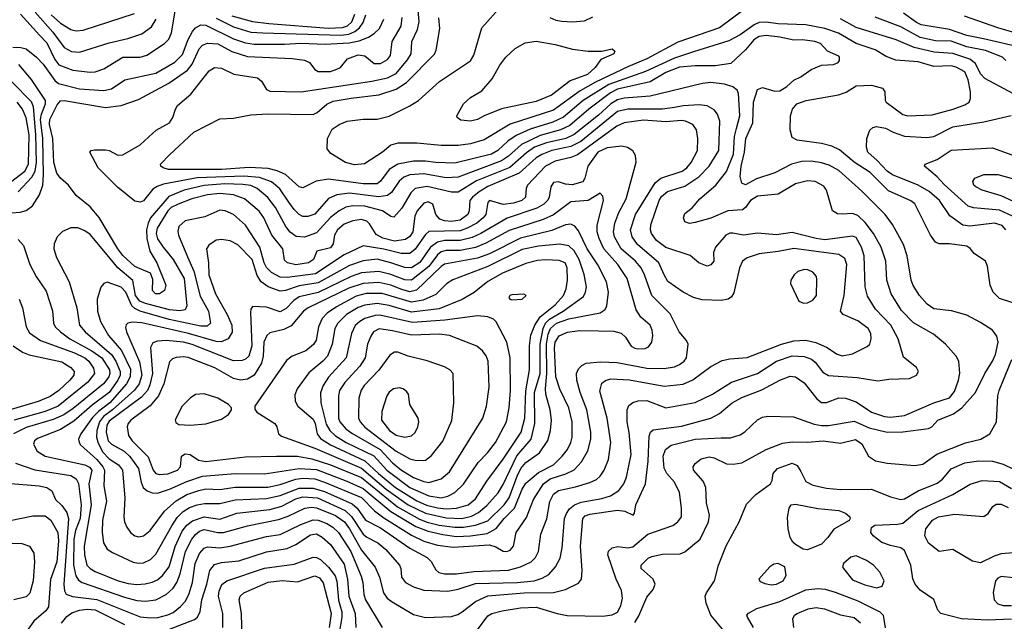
# Model space of a CAD drawing. Extents: x 1173029 to 1307123, y 522559 to 678521.
# Tile 552 of 623: x 1215488 to 1221182, y 662100 to 665582. Entities that reach past the tile are written whole.
import ezdxf

# ---------------------------------------------------------------- set-up
doc = ezdxf.new("R2010")
doc.units = 0

msp = doc.modelspace()

# ---------------------------------------------------------------- linework, layer by layer
at = {"layer": '0CON10XD'}
for points in [[(1217731.3, 665348.7), (1217751.9, 665385), (1217756.4, 665455), (1217788.6, 665525), (1217798.5, 665571.5), (1217784.4, 665725.6)], [(1215493.9, 665613.9), (1215602.8, 665492.8), (1215645, 665447.8), (1215691.1, 665351.1), (1215715, 665320.4), (1215795, 665288.9), (1215895, 665277.5), (1215925, 665280.3), (1215975, 665298.2), (1216085, 665365.3), (1216185, 665365.3), (1216224.2, 665375.8), (1216325, 665443.5), (1216350.6, 665469.4), (1216366.5, 665505), (1216390.8, 665655)], [(1219678.5, 665641.5), (1219535.6, 665535), (1219295, 665451.6), (1219115, 665356.1), (1219008.4, 665311.6), (1218819.2, 665220.8), (1218729.2, 665170.8), (1218575, 665057.9), (1218325, 664977.5), (1218175, 664887.1), (1218095, 664864.2), (1218025, 664854.2), (1217925, 664853.4), (1217785, 664867.9), (1217675, 664867.8), (1217634.6, 664855.4), (1217586.9, 664815), (1217482.7, 664747.3), (1217425, 664742.3), (1217372, 664755), (1217288.3, 664808.3), (1217267.1, 664835), (1217268.6, 664895), (1217295, 664947.5), (1217335, 664975.6), (1217382.5, 664995), (1217475, 665005.6), (1217555, 665006.9), (1217625, 665024.4), (1217745, 665082.5), (1217794.3, 665115), (1217915.7, 665225), (1218095.3, 665344.7), (1218115, 665376.2), (1218160, 665535), (1218275, 665661.9)], [(1215465, 663014.7), (1215575, 662977.8), (1215785, 662943.3), (1215814.7, 662925), (1215828.3, 662898.3), (1215843.3, 662775), (1215838.2, 662695), (1215810.7, 662625), (1215802.3, 662575), (1215800.4, 662425), (1215812.5, 662362.5), (1215828.4, 662338.4), (1215848.9, 662325), (1216095, 662239.6), (1216165, 662220.2), (1216215, 662216.8), (1216275, 662225.3), (1216335, 662256), (1216375, 662291.1), (1216397.1, 662325), (1216416.3, 662375), (1216447.9, 662505), (1216483, 662575), (1216505, 662603.5), (1216528, 662622), (1216555, 662632.5), (1216635, 662614), (1216666.2, 662615), (1216805, 662652.2), (1216985, 662689.1), (1217041.1, 662708.9), (1217137.5, 662755), (1217175, 662760.7), (1217205, 662757.2), (1217315, 662713), (1217366.3, 662675), (1217395.3, 662635.3), (1217465, 662512.9), (1217543.6, 662413.6), (1217570, 662355), (1217592.3, 662265), (1217614.3, 662234.3), (1217642, 662212), (1217765, 662140.5), (1217835, 662121.5), (1217985, 662128.5), (1218021.2, 662138.8), (1218047.8, 662155), (1218125, 662215.3), (1218195, 662248.1), (1218405, 662264.8), (1218575, 662266.9), (1218644, 662285), (1218719.3, 662320.7), (1218737.1, 662345), (1218741.8, 662395), (1218730.8, 662535), (1218744.2, 662695), (1218759, 662711), (1218785, 662720.9), (1218945, 662743), (1218987.6, 662737.6), (1219035.6, 662714.4), (1219044.1, 662725.9), (1219051.5, 662775), (1219106.7, 662895), (1219122.2, 663027.8), (1219128.7, 663171.3), (1219136, 663194), (1219151.6, 663208.4), (1219315, 663230.5), (1219484.3, 663275.7), (1219535, 663303.8), (1219609.5, 663365), (1219664.8, 663395.2), (1219779.9, 663440.1), (1219885, 663496), (1219945, 663518.9), (1219975, 663514.6), (1220025, 663480.5), (1220098, 663388), (1220125, 663367.1), (1220155, 663366.2), (1220225, 663392.9), (1220265, 663390.9), (1220325, 663370.9), (1220415, 663311.2), (1220490, 663285), (1220525, 663282.2), (1220605, 663292.2), (1220775, 663365.3), (1220865, 663392.9), (1220895, 663430.6), (1220918, 663495), (1220925.4, 663535.4), (1220918.6, 663605), (1220904.5, 663634.5), (1220843.1, 663705), (1220772.3, 663762.3), (1220658.2, 663828.2), (1220588.7, 663898.7), (1220528, 663995), (1220504, 664075), (1220496.6, 664185), (1220470.6, 664265), (1220425.2, 664345.2), (1220377.5, 664407.5), (1220335, 664447.8), (1220305, 664459.6), (1220244.5, 664455.5), (1220217.6, 664457.6), (1220188.8, 664475), (1220154.4, 664595), (1220139.2, 664619.2), (1220088.8, 664645), (1220045, 664650), (1219975, 664632.7), (1219875, 664572.3), (1219755, 664560), (1219715.5, 664535), (1219685, 664494.2), (1219668.3, 664481.7), (1219584.2, 664475.8), (1219485, 664433.8), (1219395, 664407.5), (1219362.5, 664402.5), (1219335, 664412.5), (1219326.7, 664435), (1219335, 664460), (1219376.6, 664493.4), (1219421.1, 664545), (1219514.8, 664625.2), (1219576.1, 664703.9), (1219615.4, 664804.6), (1219621.2, 664905), (1219633, 664953), (1219652.7, 665025), (1219645.5, 665155), (1219637.8, 665175), (1219613.4, 665193.4), (1219565, 665209.1), (1219485, 665218.1), (1219436.6, 665213.4), (1219135, 665138.4), (1218985, 665128.7), (1218945, 665118.8), (1218907.4, 665095), (1218835, 665028.7), (1218695, 664916.8), (1218647.3, 664895), (1218535, 664869.3), (1218466, 664844), (1218418.3, 664811.7), (1218322.9, 664727.1), (1218130.1, 664649.9), (1218025, 664583.3), (1217985.8, 664584.2), (1217845, 664616.7), (1217775, 664605.3), (1217749.9, 664580.1), (1217698.8, 664491.2), (1217651.2, 664438.8), (1217635, 664442.5), (1217586.1, 664476.1), (1217485, 664502), (1217415, 664504.8), (1217375, 664497.9), (1217335, 664476.4), (1217285, 664437.4), (1217205, 664347.8), (1217135, 664322.6), (1217087.1, 664327.1), (1217052, 664352), (1217027.7, 664385), (1216967.7, 664495), (1216922.8, 664552.8), (1216861.8, 664605), (1216825, 664621.9), (1216778.9, 664628.9), (1216675, 664631.9), (1216555, 664622.5), (1216438.5, 664595), (1216350.7, 664559.3), (1216245.6, 664434.4), (1216230.8, 664405), (1216221.9, 664365), (1216223.4, 664315), (1216241.6, 664241.6), (1216281.5, 664175), (1216332.9, 664045), (1216325.8, 664015), (1216296.7, 663995), (1216274, 663995), (1216255.6, 664015), (1216258.2, 664078.2), (1216245.3, 664115.3), (1216155, 664153.9), (1216085, 664216.9), (1216055.2, 664255), (1215947.2, 664437.2), (1215895, 664498.1), (1215814.7, 664564.7), (1215771.5, 664625), (1215725, 664665.4), (1215704, 664694), (1215685.9, 664755), (1215679.8, 664895), (1215661.6, 664975), (1215663, 665005), (1215705, 665090), (1215725, 665111.9), (1215745, 665113.3), (1215985, 665074.1), (1216075, 665084.6), (1216175, 665120.7), (1216351.5, 665215), (1216459.5, 665290.5), (1216485.4, 665324.6), (1216526.2, 665413.8), (1216545.7, 665434.3), (1216575, 665445.7), (1216635, 665442.4), (1216715, 665398.5), (1216805, 665369.3), (1217065, 665356.7), (1217135, 665348), (1217164.7, 665334.7), (1217195, 665293.1), (1217215, 665282.5), (1217285, 665282.7), (1217323.3, 665295), (1217343.3, 665305), (1217384, 665355), (1217445, 665378.2), (1217485, 665372.9), (1217537.7, 665327.8), (1217575, 665328.1), (1217615, 665351.8), (1217633.3, 665375), (1217641.6, 665455), (1217693.8, 665545), (1217699.8, 665595)], [(1215578.1, 665625), (1215679.7, 665509.7), (1215745, 665420.5), (1215788.2, 665398.2), (1215835, 665394.7), (1216005, 665448.4), (1216113.1, 665473.1), (1216195, 665500), (1216250.2, 665539.8), (1216278.4, 665585)], [(1215670, 665610), (1215725, 665560.9), (1215785, 665525.8), (1215815, 665517.5), (1215855, 665521.4), (1216152, 665618)], [(1216625, 665589.8), (1216725, 665541.2), (1216825, 665510.5), (1216894.9, 665504.9), (1217345, 665491.7), (1217391.5, 665498.5), (1217426.5, 665513.5), (1217452.8, 665535), (1217474.4, 665565), (1217490.3, 665609.7)], [(1216714.5, 665604.5), (1216835, 665572.3), (1216929.2, 665559.2), (1217275, 665533.6), (1217355, 665536.2), (1217385, 665546.2), (1217409.7, 665570.3), (1217427, 665613)], [(1218553.8, 665593.8), (1218588.6, 665578.6), (1218624.1, 665574.1), (1218685, 665569.7), (1218754.2, 665575.8), (1218802, 665598)], [(1221191.4, 665345), (1221171.9, 665365), (1221072.8, 665402.8), (1220965, 665425.5), (1220875, 665457.5), (1220785, 665460.2), (1220695, 665479), (1220585, 665539.8), (1220436.5, 665596.5)], [(1221295, 665416.2), (1221061.9, 665471.9), (1220965, 665489.7), (1220865, 665525.9), (1220702.5, 665552.5), (1220675, 665565.3), (1220599.1, 665619.1)], [(1221284.2, 665494.2), (1221144.1, 665534.1), (1220952.4, 665602.4)], [(1215447.7, 665422.3), (1215495, 665421.4), (1215525, 665413.1), (1215585, 665365.6), (1215625, 665324.5), (1215690.9, 665230.9), (1215713.4, 665213.4), (1215835, 665182.6), (1215975, 665171.9), (1216018.6, 665181.4), (1216096.4, 665233.6), (1216275, 665272.1), (1216385, 665335.7), (1216429.9, 665380.1), (1216462.5, 665467.5), (1216487, 665513), (1216505, 665535.5), (1216535, 665552), (1216565, 665549.7), (1216725, 665471.7), (1216795, 665447.3), (1216845, 665441), (1217019, 665441), (1217114.5, 665445.5), (1217255, 665439.6), (1217392.9, 665447.1), (1217450.7, 665459.3), (1217505, 665481.1), (1217538, 665502), (1217568.5, 665531.5), (1217594.2, 665585)], [(1217895, 664754.8), (1217835, 664763.6), (1217765, 664763.6), (1217674.5, 664745.5), (1217625.2, 664714.8), (1217575, 664646.9), (1217555, 664632.2), (1217475, 664631.5), (1217275, 664659.1), (1217202.1, 664647.9), (1217125, 664608.5), (1217105, 664615.5), (1217025.5, 664685.5), (1216977.1, 664707.1), (1216925, 664720.7), (1216816.1, 664726.1), (1216655.4, 664715.4), (1216348.8, 664715), (1216318, 664725), (1216304.2, 664735), (1216302.5, 664745), (1216355, 664800.6), (1216495, 664931.5), (1216645, 665008.2), (1216725, 665011.5), (1216825, 665031.5), (1216923, 665037), (1217185, 665034), (1217209.1, 665045), (1217265, 665093.6), (1217300.3, 665109.7), (1217405, 665128.4), (1217565, 665146.1), (1217665, 665180.7), (1217725, 665218.8), (1217887.6, 665382.4), (1217896.5, 665405), (1217918.5, 665531.5), (1217912.2, 665592.2)], [(1221232.4, 663942.4), (1221155, 663967.5), (1221117.5, 664005), (1221101.1, 664045), (1221085.7, 664155.7), (1221073.6, 664185), (1221008.2, 664228.2), (1220985, 664257.8), (1220965, 664271.5), (1220865.6, 664284.4), (1220805, 664284), (1220784.5, 664294.5), (1220755, 664334), (1220665, 664517.1), (1220642.7, 664532.7), (1220512.4, 664592.4), (1220406.9, 664696.9), (1220315, 664757.8), (1220229.1, 664829.1), (1220185, 664850.4), (1220125.9, 664865.9), (1219985, 664885.6), (1219955, 664900.8), (1219944.6, 664944.6), (1219946.5, 665025), (1219956.9, 665065), (1219982.5, 665095), (1220036.4, 665113.6), (1220223.3, 665146.8), (1220268.5, 665161.5), (1220325, 665198.5), (1220415, 665203.9), (1220477.5, 665185), (1220491.4, 665165), (1220494.2, 665115.8), (1220500, 665105), (1220595, 665032.5), (1220625, 665025.8), (1220765, 665030.8), (1220885.9, 665064.1), (1220955, 665089.2), (1220980, 665105), (1220986.9, 665125), (1220987.8, 665165), (1220974.2, 665234.3), (1220955, 665279.3), (1220905, 665306.5), (1220875, 665313.9), (1220775, 665310.7), (1220685, 665337.8), (1220555, 665347.1), (1220499.4, 665369.4), (1220435, 665406.8), (1220325, 665443.8), (1220223.1, 665503.1), (1220145, 665531.3), (1220035, 665553), (1219875, 665558.6), (1219805, 665568.4), (1219765, 665565.3), (1219735, 665551.8), (1219655.2, 665494.9), (1219589.5, 665460.5), (1219385.3, 665395.3), (1219275, 665359), (1219108.2, 665281.8), (1218895, 665207.7), (1218747, 665115), (1218632.8, 665017.2), (1218571.7, 664988.3), (1218440.9, 664949.1), (1218358.8, 664911.2), (1218311.7, 664878.3), (1218254.1, 664825), (1218216.9, 664803.1), (1218005, 664752.4), (1217895, 664754.8)], [(1221235, 665153.3), (1221070.6, 665240.6), (1221045, 665267.7), (1221015, 665328.9), (1220982.6, 665352.6), (1220885, 665386.9), (1220776.4, 665393.6), (1220661.1, 665421.1), (1220556.7, 665465), (1220325, 665536.3), (1220235, 665586.7)], [(1218135, 662051.2), (1218195, 662131.1), (1218219.2, 662145), (1218278.2, 662161.8), (1218385, 662178.2), (1218475, 662182.4), (1218596, 662145), (1218655, 662134.7), (1218860.7, 662130.7), (1218915, 662138.4), (1218945, 662153.8), (1218965, 662189.2), (1218975.3, 662235), (1218969.2, 662279.3), (1218938.2, 662345), (1218890, 662485), (1218893.2, 662506.8), (1218915.5, 662524.5), (1218947.4, 662532.6), (1219005.4, 662525.4), (1219035, 662530.4), (1219121.1, 662605), (1219266, 662655), (1219295, 662675.7), (1219315.4, 662704.6), (1219316.4, 662755), (1219303.5, 662845), (1219274.6, 662905), (1219230.4, 662955), (1219215, 662986.2), (1219208.9, 663055), (1219222.3, 663095), (1219255, 663120.4), (1219395, 663153.8), (1219545, 663162), (1219598.6, 663161.4), (1219655, 663178.9), (1219682.4, 663197.6), (1219755, 663266.9), (1219785, 663281.9), (1219815, 663286.9), (1219963.4, 663283.4), (1220081.9, 663241.9), (1220125, 663232.7), (1220165, 663233.5), (1220315, 663257.9), (1220400.5, 663220.5), (1220505, 663195.6), (1220595, 663196.1), (1220744.6, 663215.4), (1220763.9, 663226.1), (1220798.5, 663265), (1220889.1, 663300.9), (1220937.1, 663335), (1221015.3, 663425), (1221070.7, 663535), (1221115, 663605.6), (1221131.5, 663645), (1221146.4, 663715), (1221139.8, 663749.8), (1221114.5, 663784.5), (1221045, 663830), (1220965, 663871.4), (1220877.4, 663897.4), (1220775, 663908.5), (1220736, 663936), (1220691.1, 663985), (1220655, 664044.2), (1220644.7, 664074.7), (1220620.7, 664215), (1220600.1, 664280.1), (1220535, 664397.1), (1220492.5, 664455), (1220359.3, 664589.3), (1220225, 664708.2), (1220169.2, 664739.2), (1220125, 664753.2), (1220065, 664762.9), (1220011.2, 664761.2), (1219951.9, 664745), (1219855, 664694.7), (1219748.5, 664661.5), (1219685, 664626.9), (1219665, 664635.6), (1219655.3, 664675.3), (1219660.5, 664735), (1219680.8, 664815), (1219686.9, 664895), (1219729.1, 664985), (1219732.6, 665105), (1219755, 665177.5), (1219785, 665190.3), (1219855, 665167.9), (1219885, 665170.8), (1219924.7, 665195.3), (1219965, 665231.9), (1220005, 665251.4), (1220065.8, 665294.2), (1220125, 665318.8), (1220195, 665322), (1220222.5, 665335), (1220228.8, 665345), (1220230, 665365), (1220225, 665371.2), (1220160, 665400), (1220118.8, 665445), (1220086.5, 665456.5), (1220015.3, 665465.3), (1219965, 665462.7), (1219885, 665481.6), (1219805, 665490.5), (1219765, 665484.8), (1219734.2, 665465), (1219685, 665406.7), (1219600.9, 665329.1), (1219510, 665315), (1219395.2, 665315.2), (1219305, 665307.4), (1219225, 665275.6), (1219135, 665221.5), (1218945, 665180.1), (1218905, 665159.2), (1218778.9, 665065), (1218670.6, 664969.4), (1218616.4, 664945), (1218498.2, 664911.8), (1218390.5, 664859.5), (1218315, 664792.2), (1218275, 664764.8), (1218025, 664670.4), (1217955, 664667.4), (1217825, 664689.8), (1217745, 664684), (1217710.4, 664669.6), (1217682, 664648), (1217638.1, 664581.9), (1217615.2, 664564.8), (1217565, 664557.7), (1217395, 664578.3), (1217321.7, 664568.3), (1217273.4, 664546.6), (1217195, 664456.8), (1217155, 664443.8), (1217125, 664443.6), (1217105, 664453.8), (1217075, 664482.5), (1217045, 664526.1), (1216993.2, 664603.2), (1216943.6, 664643.6), (1216875, 664667.9), (1216785, 664676.4), (1216515, 664665.8), (1216320.9, 664629.1), (1216282.7, 664617.3), (1216258.3, 664601.7), (1216205, 664533.5), (1216185, 664525.6), (1216155, 664531.4), (1216053, 664613), (1215941.2, 664725), (1215893.3, 664815), (1215902.5, 664825), (1215920.5, 664829.5), (1215985, 664828.1), (1216005, 664824.2), (1216055, 664797.5), (1216085, 664799.4), (1216185, 664858.5), (1216235, 664904.5), (1216276.9, 664943.1), (1216355, 664984.4), (1216374.4, 665015), (1216389.4, 665065), (1216401.4, 665085), (1216478.7, 665151.3), (1216585, 665286), (1216615.5, 665304.5), (1216655, 665301.5), (1216727.1, 665267.1), (1216864, 665245), (1216886.7, 665226.7), (1216915, 665178.1), (1216935, 665168.8), (1217116.4, 665163.6), (1217525, 665225.2), (1217615, 665246.1), (1217665, 665270.5), (1217731.3, 665348.7)], [(1218095, 664994.5), (1218040.3, 665000.3), (1218017.5, 665015), (1218016.7, 665025), (1218054.3, 665095), (1218095, 665131.5), (1218160.5, 665169.5), (1218219.8, 665240.2), (1218265, 665318), (1218300, 665365), (1218353.9, 665416.1), (1218411.4, 665448.6), (1218475, 665456.9), (1218585, 665439.2), (1218685, 665410.5), (1218775, 665400), (1218855, 665398.8), (1218915, 665413.3), (1218929.3, 665399.3), (1218925, 665384), (1218848.3, 665351.7), (1218816.7, 665305), (1218771.8, 665265), (1218672.5, 665227.5), (1218564.5, 665145), (1218475, 665108.2), (1218275, 665066.8), (1218174, 665026), (1218135, 665003.8), (1218095, 664994.5)], [(1215395, 664460), (1215491.8, 664468.2), (1215525, 664477.8), (1215561.4, 664505), (1215602.3, 664567.7), (1215621.2, 664625), (1215626.8, 664683.2), (1215621.6, 664895), (1215608.6, 665005), (1215614.1, 665035.9), (1215637.2, 665095), (1215637.2, 665115), (1215556.2, 665236.2), (1215483.3, 665323.3)], [(1215478.8, 664585), (1215559.4, 664670.6), (1215578.1, 664705), (1215585.5, 664755), (1215582.3, 664917.7), (1215568.2, 665078.2), (1215557.1, 665107.1), (1215442.9, 665222.9)], [(1215435, 664642), (1215517.8, 664705), (1215539.4, 664745), (1215542.6, 664915), (1215525, 665014.4), (1215504.4, 665064.4), (1215473.4, 665105)], [(1217965, 662274.7), (1218025, 662285.9), (1218125, 662319), (1218365, 662325.2), (1218463.8, 662335), (1218510.3, 662349.7), (1218548.2, 662371.8), (1218587.7, 662415), (1218613.4, 662465), (1218626.4, 662525), (1218639.5, 662695), (1218650.3, 662725), (1218668.6, 662751.4), (1218695.9, 662774.1), (1218735, 662790.5), (1218855, 662810.5), (1218905, 662826.9), (1218952.7, 662857.3), (1218982, 662895), (1218997.2, 662935), (1219025.3, 663065), (1219013.3, 663193.3), (1219001.2, 663255), (1219001.5, 663325), (1219011.6, 663348.4), (1219035, 663367.1), (1219065, 663376.1), (1219115, 663378.2), (1219225, 663336), (1219395, 663366.7), (1219495.6, 663415), (1219604.4, 663485), (1219755, 663535.3), (1219865, 663605.3), (1219955, 663636.9), (1220025, 663632.2), (1220066.8, 663616.8), (1220089.2, 663599.2), (1220132.7, 663542.7), (1220165, 663522.7), (1220331.9, 663511.9), (1220451.2, 663491.2), (1220515, 663502.5), (1220635, 663506.2), (1220675, 663523.8), (1220685.8, 663545), (1220675, 663570), (1220599.5, 663629.5), (1220567.9, 663735), (1220526.5, 663815), (1220437, 663907), (1220391.5, 663981.5), (1220378.2, 664035), (1220371.8, 664215), (1220356.4, 664265), (1220325, 664320.9), (1220305, 664328.9), (1220145, 664308), (1220094.2, 664315), (1219955, 664350.3), (1219865, 664335.9), (1219755, 664346.8), (1219674.7, 664334.7), (1219612.8, 664347.2), (1219595, 664346.2), (1219572.9, 664335), (1219512.5, 664265), (1219500, 664235), (1219502.5, 664185), (1219485, 664162.5), (1219465, 664155.8), (1219415, 664174), (1219366.6, 664216.6), (1219225, 664264.1), (1219171.1, 664305), (1219141.3, 664345), (1219136, 664365), (1219138.7, 664395), (1219186.5, 664535), (1219200.5, 664559.5), (1219235, 664587.5), (1219335, 664619.3), (1219415, 664672.1), (1219474.7, 664735), (1219531.3, 664825), (1219537.3, 664995), (1219524.7, 665034.7), (1219505, 665061.1), (1219465, 665082.9), (1219418.4, 665088.4), (1219325, 665084), (1219274.3, 665074.3), (1219205, 665063.8), (1219006.1, 665063.9), (1218945, 665049.8), (1218733.3, 664876.7), (1218675, 664847.9), (1218565.4, 664824.6), (1218507.6, 664802.4), (1218475, 664781.9), (1218377.1, 664692.9), (1218195, 664615.9), (1218145, 664585.6), (1218106.2, 664555), (1218092.4, 664535), (1218088, 664475), (1218080.2, 664455), (1218035, 664421.4), (1217985, 664413.3), (1217945, 664417.5), (1217917.4, 664427.4), (1217894.8, 664455), (1217877.1, 664515), (1217851.5, 664528.5), (1217825, 664520.8), (1217786.1, 664475), (1217774.4, 664445), (1217762.6, 664355), (1217745, 664327.6), (1217719.6, 664310.4), (1217655, 664300.1), (1217588.1, 664318.1), (1217549.6, 664339.6), (1217511.3, 664401.3), (1217495, 664416.8), (1217465, 664425.6), (1217415, 664418.7), (1217365, 664398.9), (1217326.5, 664365), (1217309.1, 664335), (1217301.8, 664285), (1217285, 664261.8), (1217206.9, 664243.1), (1217186.7, 664195), (1217158.6, 664175), (1217085, 664163.3), (1217037.5, 664175), (1217019.6, 664189.6), (1217009.5, 664255), (1216945.6, 664335.6), (1216899.7, 664435), (1216873.5, 664473.5), (1216788.8, 664545), (1216725, 664568.6), (1216645, 664576), (1216575, 664567.8), (1216483.1, 664545), (1216405, 664515.2), (1216365, 664494.8), (1216345, 664475.2), (1216284.1, 664375), (1216277.4, 664345), (1216285, 664314.6), (1216317.6, 664265), (1216376.6, 664195), (1216439.2, 664085), (1216454.6, 663925), (1216445, 663903.2), (1216415, 663897.8), (1216355, 663902.4), (1216215, 663939), (1216183.4, 663953.4), (1216158.7, 663985), (1216141.8, 664071.8), (1216054.9, 664144.9), (1215995, 664221.6), (1215895, 664338.5), (1215865, 664360.4), (1215825, 664376.6), (1215785, 664378.2), (1215735, 664356.2), (1215704.1, 664325.9), (1215687.3, 664285), (1215685.5, 664255), (1215702.1, 664205), (1215773.8, 664065), (1215818.2, 663915), (1215833.3, 663815), (1215866.7, 663775), (1216019.1, 663645), (1216044.9, 663605), (1216069.9, 663545), (1216068.4, 663525), (1216055.7, 663495), (1216005, 663424.8), (1215908.1, 663351.9), (1215800.8, 663259.2), (1215725, 663209.6), (1215591.5, 663158.5), (1215574.3, 663145), (1215568.1, 663125), (1215589.4, 663085), (1215635, 663055.3), (1215865, 663005.9), (1215892.4, 662992.4), (1215905.2, 662975.2), (1215888.2, 662895), (1215901.6, 662775), (1215860.6, 662535), (1215862.7, 662485), (1215877.5, 662425), (1215896.1, 662405), (1215925, 662388.4), (1216058.6, 662335), (1216115, 662319.3), (1216165, 662313.9), (1216213.4, 662316.6), (1216255, 662325.8), (1216285, 662340), (1216313.3, 662365), (1216352.1, 662415), (1216386.9, 662533.1), (1216427.8, 662622.2), (1216455, 662655.7), (1216488.1, 662681.8), (1216555, 662704.4), (1216645, 662691.6), (1216745, 662725.2), (1216935, 662747.2), (1217005, 662766.5), (1217085, 662809), (1217125, 662821), (1217210.4, 662815), (1217371.2, 662741.2), (1217407.5, 662707.5), (1217475, 662603.8), (1217495, 662587.6), (1217560.4, 662555), (1217605.5, 662515.5), (1217684.4, 662425), (1217693.1, 662405), (1217695.6, 662355), (1217720, 662325), (1217765, 662299.6), (1217825, 662280.9), (1217965, 662274.7)], [(1221192.1, 664365), (1221170.8, 664390.8), (1221125, 664405.2), (1220982.3, 664387.7), (1220943, 664393), (1220867.4, 664447.4), (1220808, 664535), (1220747.5, 664587.5), (1220685, 664625.2), (1220535, 664684.7), (1220505, 664705.3), (1220447.7, 664767.7), (1220392.7, 664815), (1220384.7, 664844.7), (1220387.9, 664895), (1220405, 664942), (1220422.6, 664957.4), (1220444.1, 664964.1), (1220495, 664954.2), (1220539.3, 664930.7), (1220605, 664907.5), (1220735, 664900.9), (1220775, 664905.3), (1220885, 664961.8), (1221065, 664991.3), (1221222.2, 665027.8)], [(1217945, 662374.1), (1218015, 662374.8), (1218115, 662388.3), (1218315, 662396), (1218385, 662415.3), (1218445.8, 662444.2), (1218470.7, 662469.3), (1218487.9, 662505), (1218501.2, 662605), (1218536.8, 662693.2), (1218555, 662794), (1218575, 662836.4), (1218605, 662857.8), (1218701.9, 662878.1), (1218786.2, 662903.8), (1218825, 662921.2), (1218845, 662939.4), (1218868.5, 662975), (1218893.6, 663036.4), (1218907.6, 663135), (1218886.3, 663275), (1218842.7, 663432.7), (1218855, 663479.2), (1218875.4, 663494.6), (1218906.1, 663503.9), (1219015, 663498.4), (1219215, 663460.3), (1219325, 663473.5), (1219381.7, 663498.2), (1219485, 663575.5), (1219551.3, 663608.7), (1219595, 663618.9), (1219695, 663626.4), (1219894.4, 663705), (1219965, 663724.3), (1220035, 663727.1), (1220093.4, 663713.4), (1220155, 663685.9), (1220215, 663646), (1220245, 663636.7), (1220305, 663648.7), (1220390.1, 663689.9), (1220404.5, 663705), (1220412.7, 663735), (1220409.6, 663765), (1220395.5, 663795), (1220335, 663838.9), (1220250, 663875), (1220234.6, 663895), (1220256.5, 663985), (1220272.4, 664165), (1220259.4, 664199.4), (1220225, 664223.7), (1219965, 664257.5), (1219875, 664239.7), (1219765, 664227.3), (1219695, 664203.9), (1219667.9, 664185), (1219650.8, 664145), (1219618.4, 664001.6), (1219605, 663978.6), (1219586, 663965), (1219545, 663956.2), (1219435, 663961.1), (1219385, 663973.9), (1219325.7, 664004.3), (1219237.4, 664067.4), (1219214.8, 664104.8), (1219185.4, 664175), (1219061.8, 664281.8), (1219029.5, 664325), (1219020.2, 664365), (1219050.3, 664455), (1219162.4, 664637.6), (1219196.5, 664665), (1219320, 664705), (1219346.8, 664725), (1219372.3, 664755), (1219408.7, 664825), (1219410, 664895), (1219401.8, 664945), (1219380.8, 664975), (1219339.2, 664995), (1219315, 664999.2), (1219225, 664991.3), (1219095, 665001.2), (1218985, 664984.2), (1218942.5, 664965), (1218715, 664799.4), (1218676.5, 664783.5), (1218585, 664763.3), (1218529.7, 664735), (1218425.4, 664625), (1218416.9, 664605), (1218413.6, 664555), (1218392.2, 664535), (1218345, 664519.6), (1218285, 664511.9), (1218205, 664535.4), (1218195, 664523.3), (1218183.7, 664455), (1218168.6, 664435), (1218131.2, 664405), (1218076.8, 664375), (1218035, 664360.3), (1217855, 664356.2), (1217835, 664338.7), (1217775, 664253.2), (1217745, 664228.6), (1217695, 664228.1), (1217595, 664254.2), (1217475, 664273.6), (1217365, 664221.5), (1217198.3, 664111.7), (1217035, 664089.6), (1216995, 664092.3), (1216945, 664119.3), (1216915, 664147.1), (1216901.5, 664175), (1216876.7, 664265), (1216795, 664393.5), (1216725.2, 664455.2), (1216675.9, 664475.9), (1216645, 664480.4), (1216558.8, 664441.2), (1216445, 664417.3), (1216409.4, 664385), (1216402.7, 664357.3), (1216407.1, 664335), (1216459.6, 664209.6), (1216495.9, 664125.9), (1216532, 663982), (1216580.8, 663895), (1216592.5, 663825), (1216571.6, 663808.4), (1216535, 663808), (1216353.5, 663846.5), (1216185.3, 663895.3), (1216155, 663910), (1216136.8, 663926.8), (1216101.2, 664005), (1216075, 664033.8), (1215995, 664063.6), (1215974.6, 664055.4), (1215956.6, 664033.4), (1215936.2, 663965), (1215938.9, 663895), (1215955.3, 663835), (1216001.6, 663755), (1216076.5, 663666.5), (1216128.5, 663558.5), (1216128, 663515), (1216105.9, 663475), (1216009.4, 663365), (1215944.8, 663315), (1215910.3, 663279.7), (1215842, 663185), (1215829.2, 663155), (1215831.5, 663135), (1215840.6, 663120.6), (1215935, 663035.9), (1215969.7, 662995), (1215979, 662975), (1215974.2, 662885), (1215991, 662795), (1215966.3, 662685), (1215965.3, 662615), (1215972.5, 662555), (1215995, 662516.9), (1216025, 662497.5), (1216145, 662442.3), (1216175, 662436.2), (1216205, 662439.2), (1216245, 662458.2), (1216275, 662488.2), (1216367.5, 662652.5), (1216399.8, 662700.2), (1216434.4, 662735.6), (1216470.9, 662759.1), (1216515, 662774.4), (1216557.5, 662782.5), (1216645, 662781.7), (1216735, 662803.3), (1216915, 662810), (1216995, 662828.6), (1217105, 662871.4), (1217185, 662871.4), (1217251, 662851), (1217410.1, 662780.1), (1217440.2, 662755), (1217488.4, 662685), (1217575, 662641.1), (1217745, 662522.9), (1217845, 662470), (1217867.1, 662447.1), (1217895, 662397.3), (1217912.8, 662382.8), (1217945, 662374.1)], [(1218305, 662504.6), (1218325, 662512.5), (1218343.3, 662535), (1218360.4, 662615), (1218418.9, 662701.1), (1218460.5, 662805), (1218518, 662895), (1218556.8, 662925), (1218646.8, 662953.2), (1218694.1, 662975.9), (1218737.8, 663022.2), (1218773.4, 663086.6), (1218790.6, 663155), (1218791.8, 663195), (1218768.8, 663325), (1218729.2, 663425), (1218710.6, 663495), (1218708.7, 663535), (1218719.4, 663560.6), (1218739.4, 663580.6), (1218765, 663593.3), (1218847.2, 663602.8), (1218942.9, 663597.1), (1219115, 663565.6), (1219215.8, 663564.2), (1219275, 663573.3), (1219305, 663586), (1219330.8, 663605), (1219343.9, 663625), (1219354.5, 663704.5), (1219344.4, 663725), (1219301.2, 663775), (1219250.6, 663880.6), (1219143.1, 663985), (1219102.3, 664105), (1219081.8, 664145), (1219048.8, 664185), (1218967.5, 664255), (1218928.1, 664325), (1218922.4, 664355), (1218930.5, 664405), (1218953.4, 664466.6), (1218994.7, 664545), (1219052.7, 664757.3), (1219049.2, 664795), (1219033.5, 664823.5), (1219002.6, 664842.6), (1218969.6, 664850.4), (1218885, 664839.6), (1218832.3, 664815), (1218773.2, 664735), (1218757.1, 664665), (1218745, 664644.4), (1218683.8, 664626.2), (1218645, 664630.9), (1218605, 664644.4), (1218575, 664638.9), (1218559.6, 664615), (1218550.9, 664555), (1218542.2, 664537.8), (1218519.3, 664515), (1218479.1, 664490.9), (1218306.5, 664433.5), (1218156, 664345), (1218105, 664321.6), (1218035, 664303.8), (1217945, 664304.3), (1217904.7, 664295.3), (1217863.5, 664265), (1217802.4, 664177.6), (1217755, 664146.2), (1217715, 664147), (1217635, 664174.8), (1217555, 664195.2), (1217473.7, 664186.3), (1217395, 664158.8), (1217215, 664058.8), (1217105, 664041.6), (1217025, 664015.6), (1216995, 664011.6), (1216925, 664036.1), (1216885.7, 664065.7), (1216862, 664102), (1216833, 664195), (1216749.3, 664279.3), (1216705, 664302), (1216655, 664310), (1216625, 664305.4), (1216582.6, 664277.4), (1216568.5, 664255), (1216580, 664175), (1216581.6, 664105), (1216619.8, 663995), (1216688.7, 663875), (1216715.2, 663815), (1216716.8, 663773.2), (1216694.7, 663735.3), (1216652.5, 663717.5), (1216625, 663719.8), (1216465, 663765.4), (1216195, 663827.8), (1216138.3, 663831.7), (1216114.2, 663825.8), (1216103.3, 663816.7), (1216099.3, 663800.7), (1216105.3, 663775), (1216181.5, 663601.5), (1216194.2, 663525), (1216178.4, 663475), (1216151.9, 663438.1), (1216025.8, 663325), (1215972.1, 663285), (1215949, 663255), (1215934.8, 663204.8), (1215932.7, 663165), (1215941.4, 663131.4), (1215969.4, 663079.4), (1216005, 663040.2), (1216059.1, 663005), (1216082.5, 662975), (1216096.9, 662815), (1216090.8, 662705), (1216095, 662676.7), (1216107.5, 662645), (1216128.5, 662615), (1216155, 662594.6), (1216175, 662589.2), (1216205, 662594.6), (1216243.5, 662625), (1216325, 662738.5), (1216392.8, 662797.2), (1216455, 662833.3), (1216525, 662857.6), (1216565, 662866), (1216645, 662862.8), (1216735, 662877.1), (1216923.6, 662876.4), (1216995, 662891.3), (1217085, 662922.1), (1217125, 662928), (1217195, 662924.9), (1217250.8, 662905), (1217465, 662817.1), (1217540.3, 662740.3), (1217595, 662699.7), (1217755, 662598), (1217825, 662564.4), (1217905, 662541), (1217995, 662528.4), (1218205, 662542.3), (1218241.7, 662531.7), (1218285, 662506.4), (1218305, 662504.6)], [(1221255, 664433.5), (1221155, 664479.7), (1221005, 664493.6), (1220973, 664503), (1220835, 664627.5), (1220795, 664671.8), (1220721.2, 664735), (1220724.5, 664745.5), (1220795, 664773.2), (1220875, 664827.3), (1221115, 664840), (1221268.8, 664785)], [(1221235, 664528.9), (1221165, 664562.1), (1221055, 664594.7), (1221017.1, 664615), (1221007.1, 664625), (1221001.4, 664645), (1221012.5, 664665), (1221065, 664685.5), (1221145, 664686.6), (1221235, 664661.3)], [(1218015, 662591.2), (1218095, 662594.9), (1218191.4, 662608.6), (1218243.1, 662636.9), (1218289.3, 662695), (1218349.4, 662755), (1218395, 662865.4), (1218415, 662899.1), (1218487.8, 662962.2), (1218575, 663006), (1218626.2, 663055), (1218656, 663095), (1218675.6, 663134.4), (1218682.9, 663165), (1218683.7, 663255), (1218663.5, 663335), (1218612.9, 663442.9), (1218589, 663515), (1218581.6, 663681.6), (1218585.2, 663714.8), (1218608.1, 663751.9), (1218656.8, 663773.2), (1218725, 663783.9), (1218835, 663782.2), (1218925, 663779.3), (1218967.2, 663767.2), (1218992.5, 663745), (1219025, 663693.1), (1219045, 663680), (1219062.9, 663677.1), (1219105, 663679.1), (1219125, 663688.1), (1219143.3, 663715), (1219149.1, 663755), (1219146.4, 663785), (1219133.5, 663815), (1219080.5, 663860.5), (1219053.6, 663903.6), (1219000.7, 664085), (1218946.5, 664165), (1218865.8, 664255), (1218838.6, 664315), (1218828.3, 664355), (1218827.3, 664392.8), (1218864.5, 664535), (1218860.7, 664560.7), (1218845, 664577.1), (1218775.3, 664534.7), (1218675, 664527.1), (1218575, 664452.4), (1218515, 664425.6), (1218319, 664361), (1218185, 664288.4), (1218125, 664262.9), (1218035, 664246.1), (1217955, 664246.2), (1217925, 664238.3), (1217905, 664221.3), (1217855, 664154.2), (1217755, 664074.5), (1217715, 664076.8), (1217635, 664107.5), (1217565, 664125.5), (1217465, 664116.2), (1217405, 664095.2), (1217215, 664003.7), (1217105, 663977.2), (1217073.7, 663956.3), (1217029.2, 663910.8), (1216995, 663891.6), (1216915, 663917.7), (1216835, 663922.5), (1216824.2, 663905.8), (1216823.1, 663886.9), (1216831.3, 663695), (1216812.5, 663635), (1216795, 663616.9), (1216775, 663608.8), (1216725, 663607.4), (1216485, 663702.2), (1216435.8, 663715), (1216335.2, 663724.8), (1216285, 663721.6), (1216258.3, 663711.7), (1216244.6, 663685.4), (1216256.8, 663535), (1216241.8, 663468.2), (1216226.6, 663435), (1216193.2, 663396.8), (1216005, 663259), (1215992.5, 663235), (1215987.7, 663195), (1216000.4, 663145), (1216019.2, 663125), (1216092.2, 663085), (1216125, 663053.1), (1216174.8, 662985), (1216190, 662905), (1216202.3, 662875), (1216224.7, 662854.7), (1216255, 662843.3), (1216285, 662842.5), (1216355, 662864.8), (1216455, 662910.2), (1216545, 662940.7), (1216734, 662956), (1216905, 662953.1), (1217105, 662983.9), (1217205, 662977.9), (1217381.1, 662911.1), (1217475, 662869.4), (1217634.8, 662735), (1217778.3, 662648.3), (1217851.2, 662621.2), (1217935, 662602.1), (1218015, 662591.2)], [(1218055, 662644.1), (1218124.2, 662655.8), (1218195, 662681.7), (1218291, 662775), (1218318.2, 662815), (1218365, 662941.1), (1218387.2, 662985), (1218415, 663018.6), (1218494, 663076), (1218542.5, 663147.5), (1218558.4, 663205), (1218564.2, 663265), (1218556.7, 663325), (1218530.8, 663415), (1218529, 663445), (1218536, 663534), (1218535.8, 663705), (1218545, 663761.2), (1218558.5, 663795), (1218592.1, 663825), (1218665, 663850.8), (1218845, 663886.1), (1218875, 663904.4), (1218884.6, 663925.4), (1218893.3, 664005), (1218882.2, 664065), (1218832.6, 664162.6), (1218770, 664255), (1218719.8, 664359.8), (1218697.9, 664387.9), (1218675, 664398.2), (1218645, 664394.2), (1218565, 664361.5), (1218385, 664317.2), (1218205, 664227), (1218135, 664201.5), (1217945, 664166.6), (1217925, 664153.8), (1217783, 664017), (1217745, 664007.7), (1217699.2, 664020.7), (1217635, 664045.2), (1217565, 664060.8), (1217475, 664055.1), (1217392.4, 664027.6), (1217156.3, 663913.7), (1217130.4, 663895), (1217059.1, 663810.9), (1217015, 663789.7), (1216935, 663770.3), (1216916.7, 663755), (1216899.5, 663715), (1216896.2, 663633.8), (1216886.7, 663593.3), (1216845.2, 663524.8), (1216805, 663502), (1216765, 663495.9), (1216725, 663504.7), (1216616.5, 663566.5), (1216463.4, 663626.6), (1216435, 663631.1), (1216393.3, 663626.7), (1216371.2, 663618.8), (1216355, 663601.9), (1216321.1, 663475), (1216290.2, 663405), (1216242.4, 663347.6), (1216131.8, 663265), (1216115.4, 663245), (1216109.6, 663225), (1216117.7, 663175), (1216139.3, 663145), (1216231.3, 663051.3), (1216261, 662975), (1216275, 662956), (1216295, 662948.9), (1216345, 662953.8), (1216400, 662975), (1216417.8, 662995), (1216424.4, 663055), (1216445, 663070), (1216474, 663065), (1216522.4, 663032.4), (1216565, 663025.2), (1216795, 663051.2), (1216973.8, 663056.2), (1217095, 663056), (1217178.7, 663041.3), (1217285, 663006.2), (1217465, 662931.6), (1217673.4, 662763.4), (1217801.1, 662691.1), (1217845, 662673.7), (1217915, 662657.1), (1218005, 662644.1), (1218055, 662644.1)], [(1215480.3, 664310.3), (1215510, 664275), (1215547.5, 664165), (1215584.5, 664095), (1215641.5, 664011.5), (1215677.9, 663897.9), (1215682.9, 663825), (1215693.8, 663805), (1215725, 663776), (1215778.5, 663735), (1215905, 663666.1), (1215962.7, 663625), (1216006.8, 663555), (1216010, 663535), (1216004.4, 663515), (1215973.2, 663475), (1215798.1, 663331.9), (1215743.1, 663295), (1215681.2, 663268.8), (1215525, 663221.7), (1215452, 663185)], [(1218045, 662694.9), (1218101.3, 662708.7), (1218141, 662729), (1218189.9, 662770.1), (1218255, 662844), (1218285, 662891.2), (1218362.7, 663057.3), (1218446.1, 663153.9), (1218467.2, 663245), (1218464.9, 663425), (1218498, 663535), (1218498.9, 663705), (1218514.9, 663795.1), (1218528.9, 663825), (1218551.4, 663848.6), (1218631.1, 663895), (1218749.3, 663980.7), (1218760.9, 664005), (1218765.3, 664035), (1218752.6, 664107.4), (1218724.5, 664195), (1218694.1, 664244.1), (1218665, 664272.8), (1218612.3, 664282.2), (1218488.9, 664271.1), (1218395, 664251.2), (1218196.4, 664153.6), (1217993.4, 664076.6), (1217957, 664053), (1217895, 663991.6), (1217820.8, 663959.2), (1217755, 663947.8), (1217585, 663996.9), (1217492, 663998), (1217435, 663982.8), (1217320.2, 663919.8), (1217265.8, 663884.2), (1217237, 663853), (1217216.2, 663805), (1217202.3, 663727.7), (1217187.9, 663702.1), (1217143.9, 663666.1), (1217065, 663633.8), (1217031.1, 663608.9), (1216847.5, 663345), (1216847.3, 663327.3), (1216860.5, 663310.5), (1216963.8, 663245), (1216976, 663225), (1216985.8, 663185.8), (1217002.2, 663172.2), (1217195, 663101.4), (1217465, 662986.8), (1217607.2, 662865), (1217734.2, 662774.2), (1217835, 662725.6), (1217955, 662699.2), (1218045, 662694.9)], [(1217955, 662751.4), (1218015, 662754.5), (1218081.2, 662775), (1218125, 662808.7), (1218189.5, 662910.5), (1218285, 663038.7), (1218389.1, 663195), (1218408.8, 663275), (1218415.4, 663434.6), (1218435.7, 663555), (1218435.7, 663695), (1218444.4, 663755.6), (1218468, 663815), (1218498.5, 663861.5), (1218585, 663931.1), (1218632.6, 663985), (1218648.4, 664025), (1218656.7, 664075), (1218655.3, 664145.3), (1218642.2, 664175), (1218607.7, 664187.7), (1218531.8, 664191.8), (1218482.5, 664187.5), (1218415, 664171.6), (1218280.9, 664115), (1218195, 664065.8), (1218116, 664004), (1218048.1, 663961.9), (1217915, 663908.5), (1217755, 663888.4), (1217625, 663927.9), (1217555, 663938.6), (1217485, 663930.2), (1217445, 663915.9), (1217378.4, 663875), (1217327.5, 663825), (1217311.1, 663795), (1217296.2, 663705), (1217267.8, 663635), (1217242, 663605), (1217161.3, 663538.7), (1217092.5, 663445), (1217079.7, 663410.3), (1217081.1, 663375), (1217096.7, 663345), (1217185, 663270), (1217196.5, 663245), (1217208.8, 663185), (1217228.8, 663158.8), (1217285, 663122.3), (1217485, 663029.4), (1217563.9, 662955), (1217662.1, 662875), (1217785, 662796.8), (1217841.6, 662771.6), (1217905, 662756.1), (1217955, 662751.4)], [(1220021.7, 663941.7), (1220045, 663944), (1220075, 663958.8), (1220096, 663985), (1220098.8, 664078.8), (1220096, 664095), (1220075, 664120), (1220046.4, 664133.6), (1220024.2, 664135.8), (1219987.5, 664125), (1219966.7, 664105), (1219948.8, 664075), (1219946.2, 664055), (1219995, 663952.5), (1220021.7, 663941.7)], [(1215486.2, 663965), (1215503.9, 663915), (1215525.8, 663805), (1215545, 663768.8), (1215609.4, 663725), (1215805, 663654.2), (1215865, 663625.9), (1215888.3, 663605), (1215914.2, 663565), (1215921.2, 663535), (1215882.1, 663485), (1215710.7, 663345), (1215635.6, 663314.4), (1215455.6, 663264.4)], [(1218335, 663961.2), (1218395, 663963.8), (1218417.5, 663985), (1218403, 663993), (1218335, 663988.8), (1218323.3, 663985), (1218317.5, 663975), (1218322.5, 663965), (1218335, 663961.2)], [(1217925, 662815.7), (1217965, 662824.2), (1218005.5, 662845), (1218055.2, 662894.8), (1218139.9, 663020.1), (1218194.3, 663075.7), (1218240, 663135), (1218302.8, 663255), (1218319.7, 663335), (1218326.7, 663435), (1218325.3, 663625), (1218306.2, 663715), (1218243, 663833), (1218228.2, 663848.2), (1218195, 663862.2), (1218135, 663867.7), (1217946.1, 663843.9), (1217759.8, 663829.8), (1217571.8, 663871.8), (1217545, 663870.7), (1217485, 663852.8), (1217455, 663836.2), (1217428.6, 663811.4), (1217406.8, 663765), (1217376.5, 663625), (1217275, 663513.9), (1217242.6, 663465), (1217228, 663422), (1217230.5, 663365), (1217261.4, 663241.4), (1217281.7, 663205), (1217315, 663174), (1217375.9, 663135.9), (1217537.1, 663057.1), (1217611.2, 662975), (1217745, 662873.7), (1217855, 662825.5), (1217925, 662815.7)], [(1217855, 662904.3), (1217925, 662924.7), (1217973.9, 662965), (1218166.4, 663275), (1218188.8, 663345), (1218203.1, 663455), (1218196.9, 663605), (1218186.4, 663636.4), (1218165, 663665.6), (1218132.6, 663692.6), (1217973.3, 663753.3), (1217915, 663761.4), (1217755, 663756.9), (1217645, 663782.2), (1217567.6, 663792.4), (1217535, 663775.4), (1217519, 663751), (1217500, 663705), (1217485.3, 663625), (1217455, 663577.5), (1217367.7, 663482.3), (1217338.2, 663435), (1217331.8, 663405), (1217331.4, 663325), (1217332.6, 663275), (1217339.2, 663255), (1217373.6, 663215), (1217408.2, 663188.2), (1217572.1, 663095), (1217645, 663017.3), (1217696.4, 662975), (1217765, 662932), (1217825, 662908.4), (1217855, 662904.3)], [(1215450, 663695), (1215505, 663657.3), (1215542.2, 663642.2), (1215731.9, 663601.9), (1215785, 663568.9), (1215803.8, 663545), (1215801.3, 663525), (1215778.7, 663495), (1215715.3, 663435), (1215665, 663401.7), (1215595, 663371.5), (1215365, 663304.4)], [(1217825, 663030), (1217835, 663032.5), (1217870.1, 663059.9), (1217935, 663141.9), (1217986.7, 663263.3), (1217999.4, 663365), (1217994.2, 663534.2), (1217976, 663555), (1217945, 663572.2), (1217845, 663607.8), (1217735, 663634.5), (1217675, 663657.5), (1217655, 663657.8), (1217629.2, 663640.8), (1217565.6, 663554.4), (1217481.1, 663465), (1217462.6, 663437.4), (1217448.9, 663391.1), (1217448, 663275), (1217456.6, 663255), (1217485, 663224.2), (1217665, 663084.3), (1217745, 663041.2), (1217775, 663032), (1217825, 663030)], [(1219045, 662092.9), (1219068.1, 662131.9), (1219115, 662240), (1219151.2, 662285), (1219163.3, 662315), (1219151.2, 662345), (1219082.9, 662405), (1219081.9, 662425), (1219123.1, 662465), (1219145, 662475.5), (1219205, 662489.1), (1219308.6, 662491.4), (1219335, 662501.5), (1219424.5, 662575), (1219470.8, 662675), (1219477.7, 662715), (1219460.5, 662785), (1219456.5, 662875), (1219441.2, 662911.2), (1219384.5, 662975), (1219383.5, 662995), (1219395, 663014.2), (1219429.3, 663040.7), (1219475, 663052.5), (1219505, 663045.5), (1219575, 663010.8), (1219615, 663008.9), (1219665, 663016.8), (1219805, 663093.8), (1219899.1, 663130.9), (1219955, 663139.4), (1220045, 663137.8), (1220135, 663144.7), (1220235, 663131.2), (1220321.9, 663151.9), (1220358.1, 663128.1), (1220396.2, 663055), (1220438.2, 663028.2), (1220505.7, 663015.7), (1220665, 663002.7), (1220710.5, 663009.5), (1220792.9, 663067.1), (1220957.1, 663132.9), (1221046.2, 663155), (1221099.2, 663185), (1221136.5, 663255), (1221145.4, 663405), (1221152, 663435), (1221226.4, 663615)], [(1217713.7, 663166.3), (1217755, 663173.3), (1217775, 663192.5), (1217790.5, 663225), (1217796.7, 663255), (1217792.2, 663275), (1217744.5, 663354.5), (1217736, 663415), (1217727.9, 663427.9), (1217706.7, 663445), (1217685, 663451.4), (1217650, 663445), (1217625, 663427.1), (1217610.6, 663405), (1217583.3, 663315), (1217581.2, 663265), (1217627.7, 663205), (1217665, 663178), (1217713.7, 663166.3)], [(1216475, 663234.4), (1216565, 663242.5), (1216655, 663269.2), (1216695, 663296.2), (1216713.8, 663325), (1216713.8, 663335), (1216695, 663355.7), (1216635, 663390.8), (1216555, 663415.8), (1216505, 663412), (1216475, 663392), (1216428.8, 663345), (1216387, 663267), (1216390.8, 663250.8), (1216409.5, 663239.5), (1216475, 663234.4)], [(1219571.9, 662031.9), (1219485.4, 662135), (1219457.5, 662205), (1219452.2, 662245), (1219459.4, 662265), (1219506.2, 662333.8), (1219529.3, 662425), (1219573.7, 662536.3), (1219648.9, 662675), (1219692.4, 662777.6), (1219745, 662833.2), (1219830.8, 662895), (1219840.8, 662915), (1219845.8, 662955), (1219870, 662985), (1219955.9, 663015.9), (1219985, 663002.5), (1220005, 662968), (1220035, 662910), (1220075, 662888.2), (1220155, 662871.1), (1220235, 662862.2), (1220415, 662865.6), (1220525, 662820.6), (1220585, 662804.5), (1220605, 662809.1), (1220684.8, 662855.2), (1220795, 662899.7), (1220825, 662923.8), (1220875, 662983.3), (1220955, 663017.2), (1221035, 663029.3), (1221115, 663026.4), (1221175, 663009.1), (1221235, 662980)], [(1215436.9, 662896.9), (1215600, 662885), (1215646.2, 662875), (1215674, 662855), (1215695.6, 662805.6), (1215731.2, 662771.2), (1215760.5, 662730.5), (1215771.1, 662695), (1215743.4, 662313.4), (1215747.1, 662277.1), (1215757.6, 662257.6), (1215793.5, 662243.5), (1215935, 662225.5), (1216185, 662126.7), (1216245, 662120.4), (1216287.2, 662122.8), (1216345, 662137.5), (1216375, 662151.8), (1216419.2, 662185), (1216445.2, 662214.8), (1216466.2, 662255), (1216488, 662325), (1216502.4, 662435), (1216527.8, 662492.2), (1216555, 662524), (1216575, 662530.3), (1216644.8, 662524.8), (1216705, 662534.3), (1216915, 662590.2), (1216995, 662603), (1217115, 662661), (1217185, 662687.8), (1217215, 662686.2), (1217265, 662665.6), (1217299.4, 662645), (1217332.3, 662615), (1217402.8, 662505), (1217462.4, 662362.4), (1217473, 662325), (1217478.8, 662255), (1217488.8, 662225), (1217584.7, 662064.7)], [(1221225, 662113.1), (1221085, 662107.3), (1220934.6, 662114.6), (1220815, 662144.5), (1220797.5, 662165), (1220775.6, 662225.6), (1220695, 662281.1), (1220666.9, 662315), (1220653.7, 662346.3), (1220641.8, 662425), (1220605, 662510), (1220585, 662525.6), (1220525, 662538.5), (1220475, 662556.9), (1220425, 662594.2), (1220410.8, 662615), (1220415, 662643.3), (1220434.3, 662655.7), (1220565, 662661.5), (1220595, 662668.2), (1220685, 662742.2), (1220884.4, 662835), (1220985, 662893.8), (1221055, 662915.3), (1221155, 662908.9), (1221225, 662869.4)], [(1220045, 662513.2), (1220018.7, 662518.7), (1219974.3, 662545), (1219958.9, 662558.9), (1219944.7, 662585), (1219933.2, 662635), (1219928.5, 662701.5), (1219938.5, 662755), (1219950.8, 662775), (1219975, 662779.1), (1220103.8, 662753.8), (1220225, 662742), (1220265, 662725.4), (1220289.4, 662705), (1220291.4, 662695), (1220285, 662684.4), (1220195.8, 662634.2), (1220161.8, 662585), (1220125, 662547.3), (1220045, 662513.2)], [(1221235, 662496.2), (1221165, 662490.8), (1221123.1, 662476.9), (1221045, 662438.1), (1220998.3, 662448.3), (1220885, 662515.6), (1220805, 662503.8), (1220745, 662553.1), (1220723.8, 662595), (1220728.2, 662635), (1220767.5, 662685), (1220801.4, 662705), (1220895, 662720), (1221065, 662707.1), (1221090, 662725), (1221116, 662765), (1221135, 662778.1), (1221165, 662778.9), (1221205, 662758.8)], [(1215365, 662670.8), (1215565, 662709.7), (1215635, 662710.5), (1215669.3, 662685), (1215708.9, 662615), (1215712.3, 662565), (1215702.5, 662445), (1215667.3, 662342.7), (1215655.2, 662184.8), (1215640, 662160), (1215569.3, 662100.7), (1215538.2, 662055), (1215526.9, 662025), (1215499.4, 661945), (1215442.3, 661845)], [(1216355.6, 662055), (1216498.8, 662111.2), (1216516.5, 662123.5), (1216532.5, 662157.5), (1216541.5, 662225), (1216571, 662315), (1216588.8, 662395), (1216615, 662428.1), (1216655, 662440.9), (1216755, 662451.1), (1216915, 662502.2), (1217035, 662522.1), (1217085.9, 662544.1), (1217169.5, 662600.5), (1217205, 662606.3), (1217237.2, 662587.2), (1217285, 662544.6), (1217365, 662431.8), (1217384.1, 662345), (1217391.1, 662245), (1217428.4, 662145), (1217431.5, 662065)], [(1215445, 662553.3), (1215500.5, 662550.5), (1215545, 662534.3), (1215570, 662495), (1215573.3, 662445), (1215565.3, 662334.7), (1215547.8, 662262.2), (1215525, 662241.5), (1215455, 662224.1)], [(1216663.7, 662065), (1216662.7, 662145), (1216638.4, 662245), (1216641.9, 662275), (1216656.9, 662313.1), (1216686.3, 662333.7), (1216905, 662407.7), (1217075, 662431.1), (1217185, 662470.9), (1217205, 662470.3), (1217227.3, 662457.3), (1217275, 662412.9), (1217312.6, 662362.6), (1217322.1, 662332.1), (1217332, 662222), (1217350.5, 662155), (1217351.4, 662125), (1217337.3, 662042.7)], [(1220445, 662294.4), (1220475.7, 662304.3), (1220487.5, 662335), (1220462.9, 662385), (1220425.6, 662425), (1220385, 662451.8), (1220325, 662479.6), (1220295, 662472.1), (1220253.1, 662435), (1220246.9, 662415), (1220251.9, 662405), (1220305, 662341.2), (1220375, 662311.5), (1220445, 662294.4)], [(1219835, 662311.8), (1219865, 662314.6), (1219904.3, 662335), (1219920, 662365), (1219912.5, 662415), (1219875, 662435.5), (1219849.8, 662430.2), (1219825.8, 662415), (1219762.5, 662345), (1219770.2, 662330.2), (1219798.1, 662318.1), (1219835, 662311.8)], [(1216774.6, 661995), (1216770.6, 662145), (1216757.7, 662225), (1216763.8, 662245), (1216783.6, 662265), (1216925, 662327.4), (1217006.8, 662336.8), (1217095, 662329.1), (1217195, 662364.2), (1217221.2, 662351.2), (1217242.4, 662322.4), (1217288.8, 662145), (1217278.5, 662065)], [(1221235, 662351.8), (1221165, 662359.1), (1221145, 662350), (1221130.8, 662335), (1221117.1, 662267.1), (1221123.5, 662225), (1221145, 662200.6), (1221175, 662191.9), (1221225, 662191.4)], [(1219731.1, 662065), (1219697.1, 662125), (1219694.2, 662135), (1219702.2, 662147.8), (1219752, 662175), (1219885, 662214.3), (1220035, 662281.6), (1220105, 662289.5), (1220146.1, 662286.1), (1220205, 662268.8), (1220335, 662217.8), (1220461.9, 662155), (1220482.5, 662135), (1220492.7, 662062.7)], [(1219965.6, 662065), (1219960, 662115), (1219969.2, 662135), (1219984.1, 662145.9), (1220047.4, 662172.6), (1220095, 662179.4), (1220143.4, 662173.4), (1220235, 662137.5), (1220315, 662121.8), (1220350.9, 662090.9)], [(1215730.4, 662089.6), (1215761.8, 662128.2), (1215790.5, 662149.5), (1215834.8, 662165.2), (1215878.7, 662171.3), (1215925, 662166.8), (1216095, 662082)]]:
    msp.add_lwpolyline(points, dxfattribs=at)

doc.saveas('drawing.dxf')
